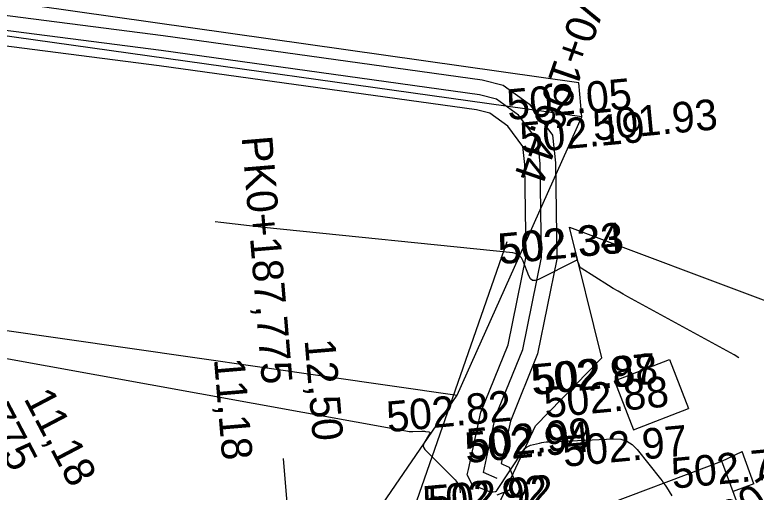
# Model space of a CAD drawing. Extents: x -636600 to -628587, y -1090963 to -1085869.
# Drawn here: x -629642.71 to -629594.28, y -1086696.98 to -1086665.78 of the extents above; entities that cross this region are included whole.
import ezdxf

# ---------------------------------------------------------------- set-up
doc = ezdxf.new("R2010")
doc.units = 0
for name, color, linetype in [('07_OCH_P A POPISY TI', 7, 'Continuous'), ('07_PLYNOVOD', 7, 'Continuous'), ('20', 7, 'Continuous'), ('23', 7, 'Continuous'), ('40', 7, 'Continuous'), ('42', 7, 'Continuous'), ('60', 7, 'Continuous'), ('Ex_Major Contours', 7, 'Continuous'), ('Ex_Minor Contours', 7, 'Continuous'), ('HL_BODY', 7, 'Continuous'), ('koty_vše', 7, 'Continuous'), ('POLOMERY', 7, 'Continuous'), ('VRCHOLY', 7, 'Continuous')]:
    doc.layers.add(name, color=color, linetype=linetype)

msp = doc.modelspace()

# ---------------------------------------------------------------- linework, layer by layer
at = {"layer": '07_OCH_P A POPISY TI'}
for points in [[(-629657.596, -1086663.959), (-629633.024, -1086667.124), (-629612.173, -1086670.026), (-629610.812, -1086670.374), (-629609.091, -1086671.625), (-629607.584, -1086673.636), (-629607.39, -1086675.447), (-629607.305, -1086681.74), (-629608.56, -1086687.935), (-629610.341, -1086692.338), (-629610.948, -1086695.109), (-629610.806, -1086695.17), (-629610.426, -1086695.335), (-629610.12, -1086696.104), (-629610.283, -1086696.485), (-629610.447, -1086696.865), (-629611.217, -1086697.171)], [(-629611.598, -1086697.008), (-629612.498, -1086696.621), (-629612.828, -1086696.479), (-629613.156, -1086695.838), (-629613.079, -1086695.488), (-629612.259, -1086691.744), (-629610.484, -1086687.356), (-629609.308, -1086681.552), (-629609.389, -1086675.568), (-629609.514, -1086674.395), (-629610.51, -1086673.065), (-629611.678, -1086672.217), (-629612.56, -1086671.991), (-629633.29, -1086669.106), (-629657.842, -1086665.945)]]:
    msp.add_lwpolyline(points, dxfattribs=at)
at = {"layer": '07_PLYNOVOD'}
msp.add_lwpolyline([(-629611.202, -1086696.089), (-629612.102, -1086695.702), (-629611.3, -1086692.041), (-629609.522, -1086687.646), (-629608.306, -1086681.646), (-629608.389, -1086675.507), (-629608.549, -1086674.016), (-629609.8, -1086672.345), (-629611.245, -1086671.295), (-629612.366, -1086671.009), (-629633.157, -1086668.115), (-629657.719, -1086664.952), (-629678.187, -1086662.5), (-629706.316, -1086658.999), (-629732.333, -1086655.962), (-629757.508, -1086653.117), (-629770.649, -1086651.466), (-629777.077, -1086650.822)], dxfattribs=at)
at = {"layer": '20'}
for p, q in [((-629603.535, -1086689.696), (-629599.943, -1086688.311)), ((-629599.943, -1086688.311), (-629598.709, -1086691.51)), ((-629603.535, -1086689.696), (-629602.301, -1086692.895)), ((-629602.301, -1086692.895), (-629598.709, -1086691.51)), ((-629596.525, -1086694.945), (-629595.207, -1086694.32)), ((-629594.428, -1086696.441), (-629595.207, -1086694.32)), ((-629605.693, -1086698.396), (-629596.525, -1086694.945)), ((-629593.219, -1086703.937), (-629596.525, -1086694.945)), ((-629594.428, -1086696.441), (-629595.791, -1086696.942))]:
    msp.add_line(p, q, dxfattribs=at)
at = {"layer": '23'}
for p, q in [((-629606.485, -1086679.648), (-629579.273, -1086689.864)), ((-629604.368, -1086688.198), (-629606.485, -1086679.648)), ((-629608.692, -1086692.65), (-629604.368, -1086688.198)), ((-629611.832, -1086699.332), (-629608.692, -1086692.65))]:
    msp.add_line(p, q, dxfattribs=at)
at = {"layer": '40'}
for p, q in [((-629605.872, -1086670.219), (-629652.797, -1086663.567)), ((-629605.663, -1086672.45), (-629653.121, -1086665.787)), ((-629605.663, -1086672.45), (-629605.872, -1086670.219))]:
    msp.add_line(p, q, dxfattribs=at)
at = {"layer": '42'}
for p, q in [((-629613.813, -1086690.629), (-629605.663, -1086672.45)), ((-629661.58, -1086683.774), (-629613.813, -1086690.629))]:
    msp.add_line(p, q, dxfattribs=at)
at = {"layer": '60'}
msp.add_line((-629618.928, -1086698.099), (-629613.813, -1086690.629), dxfattribs=at)
at = {"layer": 'Ex_Major Contours'}
msp.add_lwpolyline([(-629595.408, -1086688.187), (-629595.721, -1086688.003), (-629602.661, -1086684.21), (-629602.982, -1086684.031), (-629603.3, -1086683.847), (-629603.615, -1086683.659), (-629603.928, -1086683.465), (-629605.711, -1086682.339), (-629605.749, -1086682.311), (-629605.781, -1086682.277), (-629605.807, -1086682.238), (-629605.826, -1086682.195), (-629605.897, -1086681.993), (-629605.91, -1086681.956), (-629605.922, -1086681.919), (-629605.934, -1086681.881), (-629605.945, -1086681.844), (-629605.999, -1086681.668), (-629606.005, -1086681.65), (-629606.008, -1086681.644), (-629606.009, -1086681.651), (-629606.006, -1086681.67), (-629605.992, -1086681.772), (-629605.992, -1086681.795), (-629605.998, -1086681.816), (-629606.011, -1086681.832), (-629606.031, -1086681.846), (-629608.504, -1086683.083), (-629608.715, -1086683.153), (-629608.891, -1086683.134), (-629609.032, -1086683.028), (-629609.139, -1086682.832), (-629609.495, -1086681.874), (-629609.605, -1086681.661), (-629609.756, -1086681.502), (-629609.948, -1086681.396), (-629610.181, -1086681.343), (-629626.45, -1086679.68), (-629629.241, -1086679.361), (-629629.619, -1086679.308)], dxfattribs=at)
at = {"layer": 'Ex_Minor Contours'}
for points in [[(-629647.34, -1086687.504), (-629617.171, -1086692.974), (-629617.056, -1086692.991), (-629616.94, -1086693.003), (-629616.824, -1086693.008), (-629616.707, -1086693.007), (-629616.12, -1086692.986), (-629616.063, -1086692.986), (-629616.006, -1086692.988), (-629615.949, -1086692.993), (-629615.892, -1086693.002), (-629615.666, -1086693.041), (-629615.62, -1086693.056), (-629615.596, -1086693.08), (-629615.594, -1086693.114), (-629615.612, -1086693.159), (-629615.974, -1086693.758), (-629616.024, -1086693.872), (-629616.032, -1086693.98), (-629615.998, -1086694.084), (-629615.923, -1086694.183), (-629613.95, -1086696.161), (-629613.742, -1086696.429), (-629613.634, -1086696.717), (-629613.625, -1086697.025)], [(-629611.544, -1086696.991), (-629611.524, -1086696.969), (-629611.498, -1086696.956), (-629611.466, -1086696.95), (-629611.328, -1086696.94), (-629611.295, -1086696.935), (-629611.266, -1086696.922), (-629611.241, -1086696.903), (-629611.22, -1086696.878), (-629609.486, -1086694.239), (-629609.395, -1086694.124), (-629609.288, -1086694.032), (-629609.165, -1086693.961), (-629609.027, -1086693.914), (-629608.44, -1086693.768), (-629608.293, -1086693.735), (-629608.144, -1086693.71), (-629607.995, -1086693.692), (-629607.845, -1086693.681), (-629603.573, -1086693.488), (-629603.129, -1086693.515), (-629602.729, -1086693.639), (-629602.373, -1086693.86), (-629602.061, -1086694.178), (-629600.529, -1086696.114), (-629600.427, -1086696.245), (-629600.33, -1086696.38), (-629600.236, -1086696.517), (-629600.146, -1086696.657), (-629599.794, -1086697.222)]]:
    msp.add_lwpolyline(points, dxfattribs=at)
at = {"layer": 'HL_BODY'}
msp.add_lwpolyline([(-629624.322, -1086704.75), (-629625.149, -1086694.784)], dxfattribs=at)
at = {"layer": 'POLOMERY'}
msp.add_lwpolyline([(-629624.322, -1086704.75), (-629625.149, -1086694.784)], dxfattribs=at)
at = {"layer": 'VRCHOLY'}
msp.add_lwpolyline([(-629617.119, -1086699.487), (-629610.544, -1086680.599)], dxfattribs=at)

# ---------------------------------------------------------------- texts
at = {"layer": 'HL_BODY'}
for s, rotation, p in [('PK0+187,775', 274.7429, (-629627.896, -1086673.76)), ('TP0+177,775', 297.6612, (-629650.387, -1086681.473)), ('KP0+200,944', 214.3797, (-629587.803, -1086691.717))]:
    msp.add_text(s, height=2, rotation=rotation, dxfattribs=at).set_placement(p)
at = {"layer": 'koty_vše'}
for s, p in [('502.05', (-629610.483, -1086672.66)), ('501.93', (-629604.876, -1086674.013)), ('502.19', (-629609.631, -1086674.83)), ('502.34', (-629611.06, -1086682.085)), ('502.33', (-629611.01, -1086682.08)), ('502.97', (-629608.901, -1086690.631)), ('502.88', (-629608.774, -1086690.619)), ('502.88', (-629608.06, -1086692.129)), ('502.82', (-629618.337, -1086693.062)), ('502.99', (-629613.094, -1086694.84)), ('502.94', (-629613.224, -1086695.084)), ('502.97', (-629606.834, -1086695.329)), ('502.74', (-629599.732, -1086696.752)), ('502.92', (-629615.969, -1086698.595)), ('502.92', (-629615.6, -1086698.57))]:
    msp.add_text(s, height=2, rotation=5.3515, dxfattribs=at).set_placement(p)
at = {"layer": 'POLOMERY'}
for s, rotation, p in [('12,50', 274.7429, (-629623.785, -1086687.026)), ('11,18', 274.7429, (-629629.702, -1086688.282)), ('11,18', 297.6612, (-629642.156, -1086690.847))]:
    msp.add_text(s, height=2, rotation=rotation, dxfattribs=at).set_placement(p)
at = {"layer": 'VRCHOLY'}
msp.add_text('V0+196,44', height=2, rotation=250.806, dxfattribs=at).set_placement((-629605.83, -1086664.015))

doc.saveas('drawing.dxf')
